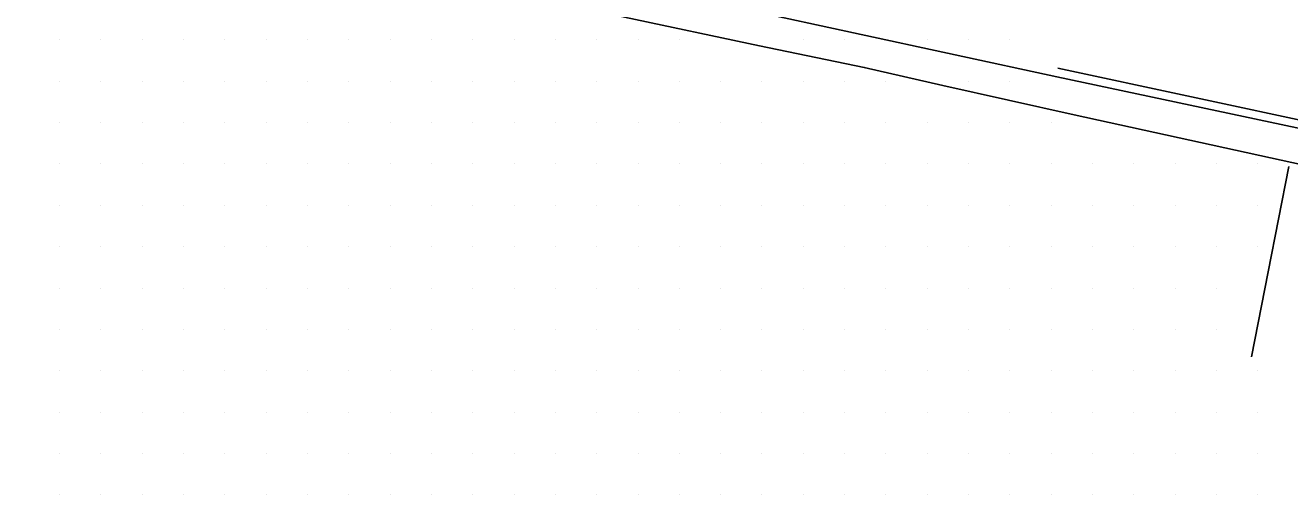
# Model space of a CAD drawing. Extents: x 1762120 to 1766775, y 709485 to 712965.
# Drawn here: x 1763236.7 to 1763313.2, y 712526.2 to 712554.6 of the extents above; entities that cross this region are included whole.
import ezdxf

# ---------------------------------------------------------------- set-up
doc = ezdxf.new("R2010")
doc.units = 0
for name, color, linetype in [('Exist DTM Drainline', 7, 'Continuous'), ('Exist DTM Scan Elevation Point', 7, 'Continuous'), ('Exist Roads Curbs', 7, 'Continuous'), ('Exist Roads EOP', 7, 'Continuous'), ('Exist Roads EOT', 7, 'Continuous')]:
    doc.layers.add(name, color=color, linetype=linetype)

msp = doc.modelspace()

# ---------------------------------------------------------------- linework, layer by layer
at = {"layer": 'Exist DTM Drainline'}
for points in [[(1763089.461, 712596.666), (1763105.186, 712593.393), (1763119.823, 712590.226), (1763134.436, 712587.072), (1763149.077, 712583.936), (1763163.767, 712580.768), (1763178.414, 712577.646), (1763193.012, 712574.483), (1763207.655, 712571.168), (1763222.327, 712568.147), (1763236.948, 712564.982), (1763251.578, 712561.802), (1763266.222, 712558.686), (1763274.477, 712556.87), (1763299.09, 712551.53)], [(1763299.09, 712551.53), (1763315.235, 712548.098), (1763329.89, 712545.025), (1763344.545, 712541.839), (1763353.46, 712539.96)]]:
    msp.add_lwpolyline(points, dxfattribs=at)
at = {"layer": 'Exist DTM Scan Elevation Point'}
for p, q in [((1763238.75, 712553.75), (1763238.75, 712553.75)), ((1763241.25, 712553.75), (1763241.25, 712553.75)), ((1763243.75, 712553.75), (1763243.75, 712553.75)), ((1763246.25, 712553.75), (1763246.25, 712553.75)), ((1763248.75, 712553.75), (1763248.75, 712553.75)), ((1763251.25, 712553.75), (1763251.25, 712553.75)), ((1763253.75, 712553.75), (1763253.75, 712553.75)), ((1763256.25, 712553.75), (1763256.25, 712553.75)), ((1763258.75, 712553.75), (1763258.75, 712553.75)), ((1763261.25, 712553.75), (1763261.25, 712553.75)), ((1763263.75, 712553.75), (1763263.75, 712553.75)), ((1763266.25, 712553.75), (1763266.25, 712553.75)), ((1763268.75, 712553.75), (1763268.75, 712553.75)), ((1763271.25, 712553.75), (1763271.25, 712553.75)), ((1763273.75, 712553.75), (1763273.75, 712553.75)), ((1763276.25, 712553.75), (1763276.25, 712553.75)), ((1763283.75, 712553.75), (1763283.75, 712553.75)), ((1763286.25, 712553.75), (1763286.25, 712553.75)), ((1763291.25, 712553.75), (1763291.25, 712553.75)), ((1763293.75, 712553.75), (1763293.75, 712553.75)), ((1763296.25, 712553.75), (1763296.25, 712553.75)), ((1763238.75, 712551.25), (1763238.75, 712551.25)), ((1763241.25, 712551.25), (1763241.25, 712551.25)), ((1763243.75, 712551.25), (1763243.75, 712551.25)), ((1763246.25, 712551.25), (1763246.25, 712551.25)), ((1763248.75, 712551.25), (1763248.75, 712551.25)), ((1763251.25, 712551.25), (1763251.25, 712551.25)), ((1763253.75, 712551.25), (1763253.75, 712551.25)), ((1763256.25, 712551.25), (1763256.25, 712551.25)), ((1763258.75, 712551.25), (1763258.75, 712551.25)), ((1763261.25, 712551.25), (1763261.25, 712551.25)), ((1763263.75, 712551.25), (1763263.75, 712551.25)), ((1763266.25, 712551.25), (1763266.25, 712551.25)), ((1763268.75, 712551.25), (1763268.75, 712551.25)), ((1763271.25, 712551.25), (1763271.25, 712551.25)), ((1763273.75, 712551.25), (1763273.75, 712551.25)), ((1763276.25, 712551.25), (1763276.25, 712551.25)), ((1763278.75, 712551.25), (1763278.75, 712551.25)), ((1763281.25, 712551.25), (1763281.25, 712551.25)), ((1763283.75, 712551.25), (1763283.75, 712551.25)), ((1763286.25, 712551.25), (1763286.25, 712551.25)), ((1763288.75, 712551.25), (1763288.75, 712551.25)), ((1763293.75, 712551.25), (1763293.75, 712551.25)), ((1763296.25, 712551.25), (1763296.25, 712551.25)), ((1763238.75, 712548.75), (1763238.75, 712548.75)), ((1763241.25, 712548.75), (1763241.25, 712548.75)), ((1763243.75, 712548.75), (1763243.75, 712548.75)), ((1763246.25, 712548.75), (1763246.25, 712548.75)), ((1763248.75, 712548.75), (1763248.75, 712548.75)), ((1763251.25, 712548.75), (1763251.25, 712548.75)), ((1763253.75, 712548.75), (1763253.75, 712548.75)), ((1763256.25, 712548.75), (1763256.25, 712548.75)), ((1763258.75, 712548.75), (1763258.75, 712548.75)), ((1763261.25, 712548.75), (1763261.25, 712548.75)), ((1763263.75, 712548.75), (1763263.75, 712548.75)), ((1763266.25, 712548.75), (1763266.25, 712548.75)), ((1763268.75, 712548.75), (1763268.75, 712548.75)), ((1763271.25, 712548.75), (1763271.25, 712548.75)), ((1763273.75, 712548.75), (1763273.75, 712548.75)), ((1763276.25, 712548.75), (1763276.25, 712548.75)), ((1763278.75, 712548.75), (1763278.75, 712548.75)), ((1763281.25, 712548.75), (1763281.25, 712548.75)), ((1763283.75, 712548.75), (1763283.75, 712548.75)), ((1763286.25, 712548.75), (1763286.25, 712548.75)), ((1763288.75, 712548.75), (1763288.75, 712548.75)), ((1763291.25, 712548.75), (1763291.25, 712548.75)), ((1763293.75, 712548.75), (1763293.75, 712548.75)), ((1763296.25, 712548.75), (1763296.25, 712548.75)), ((1763298.75, 712548.75), (1763298.75, 712548.75)), ((1763238.75, 712546.25), (1763238.75, 712546.25)), ((1763241.25, 712546.25), (1763241.25, 712546.25)), ((1763243.75, 712546.25), (1763243.75, 712546.25)), ((1763246.25, 712546.25), (1763246.25, 712546.25)), ((1763248.75, 712546.25), (1763248.75, 712546.25)), ((1763251.25, 712546.25), (1763251.25, 712546.25)), ((1763253.75, 712546.25), (1763253.75, 712546.25)), ((1763256.25, 712546.25), (1763256.25, 712546.25)), ((1763258.75, 712546.25), (1763258.75, 712546.25)), ((1763261.25, 712546.25), (1763261.25, 712546.25)), ((1763263.75, 712546.25), (1763263.75, 712546.25)), ((1763266.25, 712546.25), (1763266.25, 712546.25)), ((1763268.75, 712546.25), (1763268.75, 712546.25)), ((1763271.25, 712546.25), (1763271.25, 712546.25)), ((1763273.75, 712546.25), (1763273.75, 712546.25)), ((1763276.25, 712546.25), (1763276.25, 712546.25)), ((1763278.75, 712546.25), (1763278.75, 712546.25)), ((1763281.25, 712546.25), (1763281.25, 712546.25)), ((1763283.75, 712546.25), (1763283.75, 712546.25)), ((1763286.25, 712546.25), (1763286.25, 712546.25)), ((1763288.75, 712546.25), (1763288.75, 712546.25)), ((1763291.25, 712546.25), (1763291.25, 712546.25)), ((1763293.75, 712546.25), (1763293.75, 712546.25)), ((1763296.25, 712546.25), (1763296.25, 712546.25)), ((1763298.75, 712546.25), (1763298.75, 712546.25)), ((1763301.25, 712546.25), (1763301.25, 712546.25)), ((1763303.75, 712546.25), (1763303.75, 712546.25)), ((1763306.25, 712546.25), (1763306.25, 712546.25)), ((1763308.75, 712546.25), (1763308.75, 712546.25)), ((1763311.25, 712546.25), (1763311.25, 712546.25)), ((1763238.75, 712543.75), (1763238.75, 712543.75)), ((1763241.25, 712543.75), (1763241.25, 712543.75)), ((1763243.75, 712543.75), (1763243.75, 712543.75)), ((1763246.25, 712543.75), (1763246.25, 712543.75)), ((1763248.75, 712543.75), (1763248.75, 712543.75)), ((1763251.25, 712543.75), (1763251.25, 712543.75)), ((1763253.75, 712543.75), (1763253.75, 712543.75)), ((1763256.25, 712543.75), (1763256.25, 712543.75)), ((1763258.75, 712543.75), (1763258.75, 712543.75)), ((1763261.25, 712543.75), (1763261.25, 712543.75)), ((1763263.75, 712543.75), (1763263.75, 712543.75)), ((1763266.25, 712543.75), (1763266.25, 712543.75)), ((1763268.75, 712543.75), (1763268.75, 712543.75)), ((1763271.25, 712543.75), (1763271.25, 712543.75)), ((1763273.75, 712543.75), (1763273.75, 712543.75)), ((1763276.25, 712543.75), (1763276.25, 712543.75)), ((1763278.75, 712543.75), (1763278.75, 712543.75)), ((1763281.25, 712543.75), (1763281.25, 712543.75)), ((1763283.75, 712543.75), (1763283.75, 712543.75)), ((1763286.25, 712543.75), (1763286.25, 712543.75)), ((1763288.75, 712543.75), (1763288.75, 712543.75)), ((1763291.25, 712543.75), (1763291.25, 712543.75)), ((1763293.75, 712543.75), (1763293.75, 712543.75)), ((1763296.25, 712543.75), (1763296.25, 712543.75)), ((1763298.75, 712543.75), (1763298.75, 712543.75)), ((1763301.25, 712543.75), (1763301.25, 712543.75)), ((1763303.75, 712543.75), (1763303.75, 712543.75)), ((1763306.25, 712543.75), (1763306.25, 712543.75)), ((1763308.75, 712543.75), (1763308.75, 712543.75)), ((1763311.25, 712543.75), (1763311.25, 712543.75)), ((1763238.75, 712541.25), (1763238.75, 712541.25)), ((1763241.25, 712541.25), (1763241.25, 712541.25)), ((1763243.75, 712541.25), (1763243.75, 712541.25)), ((1763246.25, 712541.25), (1763246.25, 712541.25)), ((1763248.75, 712541.25), (1763248.75, 712541.25)), ((1763251.25, 712541.25), (1763251.25, 712541.25)), ((1763253.75, 712541.25), (1763253.75, 712541.25)), ((1763256.25, 712541.25), (1763256.25, 712541.25)), ((1763258.75, 712541.25), (1763258.75, 712541.25)), ((1763261.25, 712541.25), (1763261.25, 712541.25)), ((1763263.75, 712541.25), (1763263.75, 712541.25)), ((1763266.25, 712541.25), (1763266.25, 712541.25)), ((1763268.75, 712541.25), (1763268.75, 712541.25)), ((1763271.25, 712541.25), (1763271.25, 712541.25)), ((1763273.75, 712541.25), (1763273.75, 712541.25)), ((1763276.25, 712541.25), (1763276.25, 712541.25)), ((1763278.75, 712541.25), (1763278.75, 712541.25)), ((1763281.25, 712541.25), (1763281.25, 712541.25)), ((1763283.75, 712541.25), (1763283.75, 712541.25)), ((1763286.25, 712541.25), (1763286.25, 712541.25)), ((1763288.75, 712541.25), (1763288.75, 712541.25)), ((1763291.25, 712541.25), (1763291.25, 712541.25)), ((1763293.75, 712541.25), (1763293.75, 712541.25)), ((1763296.25, 712541.25), (1763296.25, 712541.25)), ((1763298.75, 712541.25), (1763298.75, 712541.25)), ((1763301.25, 712541.25), (1763301.25, 712541.25)), ((1763303.75, 712541.25), (1763303.75, 712541.25)), ((1763306.25, 712541.25), (1763306.25, 712541.25)), ((1763308.75, 712541.25), (1763308.75, 712541.25)), ((1763311.25, 712541.25), (1763311.25, 712541.25)), ((1763238.75, 712538.75), (1763238.75, 712538.75)), ((1763241.25, 712538.75), (1763241.25, 712538.75)), ((1763243.75, 712538.75), (1763243.75, 712538.75)), ((1763246.25, 712538.75), (1763246.25, 712538.75)), ((1763248.75, 712538.75), (1763248.75, 712538.75)), ((1763251.25, 712538.75), (1763251.25, 712538.75)), ((1763253.75, 712538.75), (1763253.75, 712538.75)), ((1763256.25, 712538.75), (1763256.25, 712538.75)), ((1763258.75, 712538.75), (1763258.75, 712538.75)), ((1763261.25, 712538.75), (1763261.25, 712538.75)), ((1763263.75, 712538.75), (1763263.75, 712538.75)), ((1763266.25, 712538.75), (1763266.25, 712538.75)), ((1763268.75, 712538.75), (1763268.75, 712538.75)), ((1763271.25, 712538.75), (1763271.25, 712538.75)), ((1763273.75, 712538.75), (1763273.75, 712538.75)), ((1763276.25, 712538.75), (1763276.25, 712538.75)), ((1763278.75, 712538.75), (1763278.75, 712538.75)), ((1763281.25, 712538.75), (1763281.25, 712538.75)), ((1763283.75, 712538.75), (1763283.75, 712538.75)), ((1763286.25, 712538.75), (1763286.25, 712538.75)), ((1763288.75, 712538.75), (1763288.75, 712538.75)), ((1763291.25, 712538.75), (1763291.25, 712538.75)), ((1763293.75, 712538.75), (1763293.75, 712538.75)), ((1763296.25, 712538.75), (1763296.25, 712538.75)), ((1763298.75, 712538.75), (1763298.75, 712538.75)), ((1763301.25, 712538.75), (1763301.25, 712538.75)), ((1763303.75, 712538.75), (1763303.75, 712538.75)), ((1763306.25, 712538.75), (1763306.25, 712538.75)), ((1763308.75, 712538.75), (1763308.75, 712538.75)), ((1763238.75, 712536.25), (1763238.75, 712536.25)), ((1763241.25, 712536.25), (1763241.25, 712536.25)), ((1763243.75, 712536.25), (1763243.75, 712536.25)), ((1763246.25, 712536.25), (1763246.25, 712536.25)), ((1763248.75, 712536.25), (1763248.75, 712536.25)), ((1763251.25, 712536.25), (1763251.25, 712536.25)), ((1763253.75, 712536.25), (1763253.75, 712536.25)), ((1763256.25, 712536.25), (1763256.25, 712536.25)), ((1763258.75, 712536.25), (1763258.75, 712536.25)), ((1763261.25, 712536.25), (1763261.25, 712536.25)), ((1763263.75, 712536.25), (1763263.75, 712536.25)), ((1763266.25, 712536.25), (1763266.25, 712536.25)), ((1763268.75, 712536.25), (1763268.75, 712536.25)), ((1763271.25, 712536.25), (1763271.25, 712536.25)), ((1763273.75, 712536.25), (1763273.75, 712536.25)), ((1763276.25, 712536.25), (1763276.25, 712536.25)), ((1763278.75, 712536.25), (1763278.75, 712536.25)), ((1763281.25, 712536.25), (1763281.25, 712536.25)), ((1763283.75, 712536.25), (1763283.75, 712536.25)), ((1763286.25, 712536.25), (1763286.25, 712536.25)), ((1763288.75, 712536.25), (1763288.75, 712536.25)), ((1763291.25, 712536.25), (1763291.25, 712536.25)), ((1763293.75, 712536.25), (1763293.75, 712536.25)), ((1763296.25, 712536.25), (1763296.25, 712536.25)), ((1763298.75, 712536.25), (1763298.75, 712536.25)), ((1763301.25, 712536.25), (1763301.25, 712536.25)), ((1763303.75, 712536.25), (1763303.75, 712536.25)), ((1763306.25, 712536.25), (1763306.25, 712536.25)), ((1763308.75, 712536.25), (1763308.75, 712536.25)), ((1763238.75, 712533.75), (1763238.75, 712533.75)), ((1763241.25, 712533.75), (1763241.25, 712533.75)), ((1763243.75, 712533.75), (1763243.75, 712533.75)), ((1763246.25, 712533.75), (1763246.25, 712533.75)), ((1763248.75, 712533.75), (1763248.75, 712533.75)), ((1763251.25, 712533.75), (1763251.25, 712533.75)), ((1763253.75, 712533.75), (1763253.75, 712533.75)), ((1763256.25, 712533.75), (1763256.25, 712533.75)), ((1763258.75, 712533.75), (1763258.75, 712533.75)), ((1763261.25, 712533.75), (1763261.25, 712533.75)), ((1763263.75, 712533.75), (1763263.75, 712533.75)), ((1763266.25, 712533.75), (1763266.25, 712533.75)), ((1763268.75, 712533.75), (1763268.75, 712533.75)), ((1763271.25, 712533.75), (1763271.25, 712533.75)), ((1763273.75, 712533.75), (1763273.75, 712533.75)), ((1763276.25, 712533.75), (1763276.25, 712533.75)), ((1763278.75, 712533.75), (1763278.75, 712533.75)), ((1763281.25, 712533.75), (1763281.25, 712533.75)), ((1763283.75, 712533.75), (1763283.75, 712533.75)), ((1763286.25, 712533.75), (1763286.25, 712533.75)), ((1763288.75, 712533.75), (1763288.75, 712533.75)), ((1763291.25, 712533.75), (1763291.25, 712533.75)), ((1763293.75, 712533.75), (1763293.75, 712533.75)), ((1763296.25, 712533.75), (1763296.25, 712533.75)), ((1763298.75, 712533.75), (1763298.75, 712533.75)), ((1763301.25, 712533.75), (1763301.25, 712533.75)), ((1763303.75, 712533.75), (1763303.75, 712533.75)), ((1763306.25, 712533.75), (1763306.25, 712533.75)), ((1763308.75, 712533.75), (1763308.75, 712533.75)), ((1763311.25, 712533.75), (1763311.25, 712533.75)), ((1763238.75, 712531.25), (1763238.75, 712531.25)), ((1763241.25, 712531.25), (1763241.25, 712531.25)), ((1763243.75, 712531.25), (1763243.75, 712531.25)), ((1763246.25, 712531.25), (1763246.25, 712531.25)), ((1763248.75, 712531.25), (1763248.75, 712531.25)), ((1763251.25, 712531.25), (1763251.25, 712531.25)), ((1763253.75, 712531.25), (1763253.75, 712531.25)), ((1763256.25, 712531.25), (1763256.25, 712531.25)), ((1763258.75, 712531.25), (1763258.75, 712531.25)), ((1763261.25, 712531.25), (1763261.25, 712531.25)), ((1763263.75, 712531.25), (1763263.75, 712531.25)), ((1763266.25, 712531.25), (1763266.25, 712531.25)), ((1763268.75, 712531.25), (1763268.75, 712531.25)), ((1763271.25, 712531.25), (1763271.25, 712531.25)), ((1763273.75, 712531.25), (1763273.75, 712531.25)), ((1763276.25, 712531.25), (1763276.25, 712531.25)), ((1763278.75, 712531.25), (1763278.75, 712531.25)), ((1763281.25, 712531.25), (1763281.25, 712531.25)), ((1763283.75, 712531.25), (1763283.75, 712531.25)), ((1763286.25, 712531.25), (1763286.25, 712531.25)), ((1763288.75, 712531.25), (1763288.75, 712531.25)), ((1763291.25, 712531.25), (1763291.25, 712531.25)), ((1763293.75, 712531.25), (1763293.75, 712531.25)), ((1763296.25, 712531.25), (1763296.25, 712531.25)), ((1763298.75, 712531.25), (1763298.75, 712531.25)), ((1763301.25, 712531.25), (1763301.25, 712531.25)), ((1763303.75, 712531.25), (1763303.75, 712531.25)), ((1763306.25, 712531.25), (1763306.25, 712531.25)), ((1763308.75, 712531.25), (1763308.75, 712531.25)), ((1763311.25, 712531.25), (1763311.25, 712531.25)), ((1763238.75, 712528.75), (1763238.75, 712528.75)), ((1763241.25, 712528.75), (1763241.25, 712528.75)), ((1763243.75, 712528.75), (1763243.75, 712528.75)), ((1763246.25, 712528.75), (1763246.25, 712528.75)), ((1763248.75, 712528.75), (1763248.75, 712528.75)), ((1763251.25, 712528.75), (1763251.25, 712528.75)), ((1763253.75, 712528.75), (1763253.75, 712528.75)), ((1763256.25, 712528.75), (1763256.25, 712528.75)), ((1763258.75, 712528.75), (1763258.75, 712528.75)), ((1763261.25, 712528.75), (1763261.25, 712528.75)), ((1763263.75, 712528.75), (1763263.75, 712528.75)), ((1763266.25, 712528.75), (1763266.25, 712528.75)), ((1763268.75, 712528.75), (1763268.75, 712528.75)), ((1763271.25, 712528.75), (1763271.25, 712528.75)), ((1763273.75, 712528.75), (1763273.75, 712528.75)), ((1763276.25, 712528.75), (1763276.25, 712528.75)), ((1763278.75, 712528.75), (1763278.75, 712528.75)), ((1763281.25, 712528.75), (1763281.25, 712528.75)), ((1763283.75, 712528.75), (1763283.75, 712528.75)), ((1763286.25, 712528.75), (1763286.25, 712528.75)), ((1763288.75, 712528.75), (1763288.75, 712528.75)), ((1763291.25, 712528.75), (1763291.25, 712528.75)), ((1763293.75, 712528.75), (1763293.75, 712528.75)), ((1763296.25, 712528.75), (1763296.25, 712528.75)), ((1763298.75, 712528.75), (1763298.75, 712528.75)), ((1763301.25, 712528.75), (1763301.25, 712528.75)), ((1763303.75, 712528.75), (1763303.75, 712528.75)), ((1763306.25, 712528.75), (1763306.25, 712528.75)), ((1763308.75, 712528.75), (1763308.75, 712528.75)), ((1763311.25, 712528.75), (1763311.25, 712528.75)), ((1763238.75, 712526.25), (1763238.75, 712526.25)), ((1763241.25, 712526.25), (1763241.25, 712526.25)), ((1763243.75, 712526.25), (1763243.75, 712526.25)), ((1763246.25, 712526.25), (1763246.25, 712526.25)), ((1763248.75, 712526.25), (1763248.75, 712526.25)), ((1763251.25, 712526.25), (1763251.25, 712526.25)), ((1763253.75, 712526.25), (1763253.75, 712526.25)), ((1763256.25, 712526.25), (1763256.25, 712526.25)), ((1763258.75, 712526.25), (1763258.75, 712526.25)), ((1763261.25, 712526.25), (1763261.25, 712526.25)), ((1763263.75, 712526.25), (1763263.75, 712526.25)), ((1763266.25, 712526.25), (1763266.25, 712526.25)), ((1763268.75, 712526.25), (1763268.75, 712526.25)), ((1763271.25, 712526.25), (1763271.25, 712526.25)), ((1763273.75, 712526.25), (1763273.75, 712526.25)), ((1763276.25, 712526.25), (1763276.25, 712526.25)), ((1763278.75, 712526.25), (1763278.75, 712526.25)), ((1763281.25, 712526.25), (1763281.25, 712526.25)), ((1763283.75, 712526.25), (1763283.75, 712526.25)), ((1763286.25, 712526.25), (1763286.25, 712526.25)), ((1763288.75, 712526.25), (1763288.75, 712526.25)), ((1763291.25, 712526.25), (1763291.25, 712526.25)), ((1763293.75, 712526.25), (1763293.75, 712526.25)), ((1763296.25, 712526.25), (1763296.25, 712526.25)), ((1763298.75, 712526.25), (1763298.75, 712526.25)), ((1763301.25, 712526.25), (1763301.25, 712526.25)), ((1763303.75, 712526.25), (1763303.75, 712526.25)), ((1763306.25, 712526.25), (1763306.25, 712526.25)), ((1763308.75, 712526.25), (1763308.75, 712526.25)), ((1763311.25, 712526.25), (1763311.25, 712526.25))]:
    msp.add_line(p, q, dxfattribs=at)
at = {"layer": 'Exist Roads Curbs'}
msp.add_lwpolyline([(1763299.16, 712552.04), (1763315.34, 712548.583), (1763329.988, 712545.479), (1763344.641, 712542.264), (1763353.57, 712540.46)], dxfattribs=at)
at = {"layer": 'Exist Roads EOP'}
for points in [[(1763090.11, 712594.46), (1763104.774, 712591.438), (1763119.418, 712588.303), (1763134.062, 712585.226), (1763148.688, 712582.014), (1763163.357, 712578.925), (1763177.998, 712575.776), (1763192.607, 712572.575), (1763207.239, 712569.338), (1763221.89, 712566.224), (1763236.512, 712563.025), (1763251.153, 712559.894), (1763265.788, 712556.737), (1763272.938, 712555.128), (1763281.095, 712553.402), (1763287.44, 712552.09), (1763292.203, 712550.988), (1763300.15, 712549.23)], [(1763300.15, 712549.23), (1763314.785, 712546.012), (1763329.449, 712542.982), (1763344.075, 712539.744), (1763351.23, 712538.32)]]:
    msp.add_lwpolyline(points, dxfattribs=at)
at = {"layer": 'Exist Roads EOT'}
msp.add_lwpolyline([(1763313.14, 712546.09), (1763311.89, 712539.72), (1763310.88, 712534.58)], dxfattribs=at)

doc.saveas('drawing.dxf')
